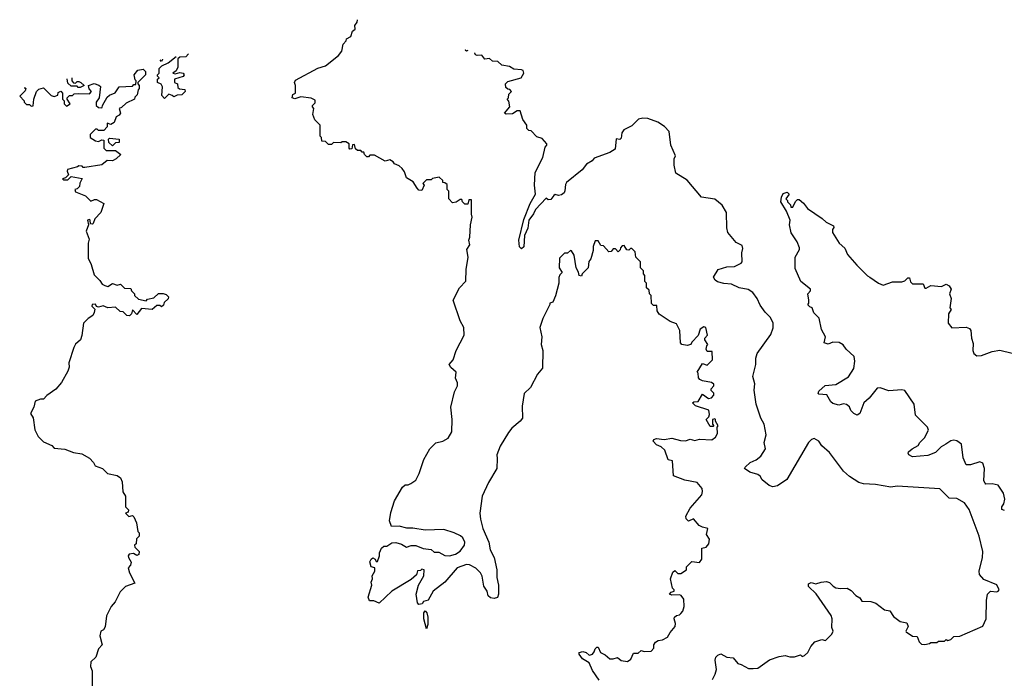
# Model space of a CAD drawing. Extents: x 2494106 to 2685573, y 758056 to 915185.
# Tile 342 of 507: x 2591710 to 2598135, y 908757 to 913054. Entities that reach past the tile are written whole.
import ezdxf

# ---------------------------------------------------------------- set-up
doc = ezdxf.new("R2010")
doc.units = 0

msp = doc.modelspace()

# ---------------------------------------------------------------- linework, layer by layer
at = {"layer": '0CON05XD'}
for points in [[(2596021.7, 910308.3), (2596055, 910306.7), (2596085, 910317.5), (2596115, 910307.5), (2596145, 910316.7), (2596226.4, 910313.6), (2596249.3, 910330.7), (2596262.5, 910355), (2596260, 910395), (2596267.5, 910405), (2596250, 910435), (2596250, 910445), (2596245, 910450), (2596230, 910445), (2596230, 910415), (2596240, 910405), (2596235, 910400), (2596215, 910400), (2596190, 910445), (2596207, 910463), (2596211.7, 910478.3), (2596206.4, 910506.4), (2596120, 910535), (2596100, 910555), (2596108.3, 910561.7), (2596136.4, 910563.6), (2596165, 910610), (2596205, 910583.3), (2596225, 910587.5), (2596240, 910605), (2596238.3, 910618.3), (2596222.5, 910635), (2596222.5, 910645), (2596240, 910665), (2596240, 910675), (2596225, 910687.5), (2596165, 910697.5), (2596147, 910707), (2596138.3, 910718.3), (2596136.7, 910746.7), (2596130, 910755), (2596165, 910810), (2596195, 910800), (2596230, 910835), (2596228.3, 910888.3), (2596195, 910890), (2596190, 910905), (2596193, 910927), (2596200, 910935), (2596180, 910965), (2596180, 910975), (2596197.5, 910995), (2596187.5, 911045), (2596175, 911050), (2596150, 911035), (2596137, 910993), (2596095, 910950), (2596090, 910935), (2596065, 910927.5), (2596030, 910935), (2596022.5, 910945), (2596017.5, 911025), (2595995, 911070), (2595953.9, 911083.9), (2595881.7, 911131.7), (2595870, 911155), (2595868.3, 911188.3), (2595845, 911190), (2595833, 911203), (2595830, 911255), (2595820, 911265), (2595818.3, 911288.3), (2595800, 911305), (2595800, 911335), (2595790, 911345), (2595790, 911385), (2595780, 911395), (2595780, 911415), (2595760, 911435), (2595760, 911475), (2595730, 911505), (2595725, 911540), (2595705, 911560), (2595695, 911560), (2595685, 911550), (2595671.7, 911551.7), (2595655, 911580), (2595641.7, 911578.3), (2595630, 911565), (2595628.3, 911551.7), (2595615, 911540), (2595598.3, 911558.3), (2595581.7, 911558.3), (2595568.3, 911541.7), (2595555, 911540), (2595518.3, 911578.3), (2595501.7, 911581.7), (2595485, 911610), (2595465, 911610), (2595452.5, 911575), (2595451.7, 911548.3), (2595437, 911493), (2595423, 911477), (2595420, 911435), (2595380, 911395), (2595375, 911380), (2595360, 911385), (2595357, 911407), (2595340, 911435), (2595327, 911517), (2595310, 911545), (2595303, 911547), (2595285, 911530), (2595265, 911530), (2595233, 911497), (2595230, 911435), (2595250, 911405), (2595235, 911390), (2595228.3, 911371.7), (2595227.5, 911335), (2595207, 911253), (2595188.3, 911211.7), (2595170, 911205), (2595170, 911195), (2595122.5, 911105), (2595103.9, 911046.1), (2595116.2, 910985), (2595112.9, 910935), (2595123.8, 910895), (2595120.5, 910779.5), (2595087.9, 910742.1), (2595043.3, 910655), (2595001.2, 910615), (2594987.7, 910532.3), (2594991.2, 910455), (2594975.7, 910434.3), (2594920.3, 910389.7), (2594899.5, 910360.5), (2594845, 910272.5), (2594824.2, 910215), (2594825, 910190), (2594824, 910125), (2594770, 910035), (2594727.5, 909945), (2594712.9, 909835), (2594716, 909795), (2594732.5, 909735), (2594770.8, 909645), (2594778.8, 909595), (2594806, 909545), (2594823.8, 909465), (2594823.3, 909415), (2594833.3, 909365), (2594833.3, 909305), (2594827.5, 909285), (2594805, 909277.5), (2594782.3, 909282.3), (2594767.5, 909295), (2594760, 909325), (2594738.3, 909358.3), (2594726.7, 909423.3), (2594716.7, 909445), (2594686.7, 909475), (2594645, 909496.7), (2594625, 909500), (2594565, 909477.5), (2594485, 909383.3), (2594407.5, 909325), (2594375, 909267.5), (2594345, 909257.5), (2594337, 909243), (2594315, 909237.5), (2594305, 909250), (2594296.7, 909305), (2594313.3, 909365), (2594346.7, 909425), (2594350, 909465), (2594335, 909470), (2594325, 909460), (2594305, 909457.5), (2594298.3, 909431.7), (2594265, 909402.5), (2594137.5, 909325), (2594055, 909247.5), (2594021.7, 909261.7), (2593993.3, 909263.3), (2593984.2, 909285.8), (2594006.7, 909365), (2594003.3, 909385), (2594012.5, 909405), (2594010, 909425), (2594027.5, 909455), (2594027, 909477), (2594003.6, 909483.6), (2593993.9, 909516.1), (2594002.5, 909535), (2594015, 909542.5), (2594030, 909535), (2594035, 909520), (2594045, 909520), (2594057.5, 909555), (2594057.5, 909575), (2594070, 909605), (2594085, 909620), (2594105, 909620), (2594138.3, 909641.7), (2594165, 909642.5), (2594201.7, 909631.7), (2594235, 909612.5), (2594265, 909622.5), (2594295, 909622.5), (2594343, 909603), (2594395, 909597.5), (2594415, 909580), (2594445, 909580), (2594485, 909558.8), (2594515, 909556.7), (2594553.9, 909566.1), (2594583.9, 909586.1), (2594613.3, 909625), (2594613.8, 909645), (2594602.3, 909672.3), (2594586.1, 909686.1), (2594545, 909706.7), (2594478.3, 909728.3), (2594355, 909723.3), (2594275, 909736.2), (2594236.4, 909736.4), (2594185, 909750), (2594135, 909747.5), (2594123.3, 909785), (2594132, 909838), (2594156.7, 909915), (2594207.5, 910005), (2594225, 910020), (2594245, 910020), (2594261.7, 910028.3), (2594295, 910050), (2594316.4, 910093.6), (2594347.5, 910185), (2594386.7, 910255), (2594426.4, 910293.6), (2594470, 910305), (2594506.4, 910323.6), (2594530, 910365), (2594532.5, 910445), (2594523.3, 910525), (2594547.5, 910625), (2594566.7, 910665), (2594566.4, 910683.6), (2594553.3, 910715), (2594557.5, 910755), (2594522.5, 910785), (2594513.3, 910805), (2594537.5, 910835), (2594557.5, 910895), (2594610, 910995), (2594607.5, 911045), (2594585, 911090), (2594537.5, 911225), (2594580, 911305), (2594621.7, 911348.3), (2594623.3, 911425), (2594636.7, 911505), (2594627.5, 911555), (2594647.5, 911585), (2594640, 911615), (2594647.5, 911635), (2594652.5, 911715), (2594662.5, 911765), (2594657.5, 911785), (2594658.3, 911878.3), (2594641.7, 911878.3), (2594635, 911850), (2594615, 911850), (2594600, 911865), (2594595, 911880), (2594585, 911880), (2594557, 911863), (2594535, 911860), (2594510, 911885), (2594510, 911935), (2594500, 911945), (2594498.3, 911978.3), (2594485, 911990), (2594471.7, 911991.7), (2594470, 912005), (2594447, 912027), (2594403, 912017), (2594395, 912010), (2594365, 912010), (2594340, 911985), (2594350, 911975), (2594335, 911940), (2594315, 911942.5), (2594303.6, 911953.6), (2594277.5, 911995), (2594235, 912022.5), (2594220.7, 912060.7), (2594205, 912082.5), (2594185, 912100), (2594155, 912112.5), (2594146.4, 912126.4), (2594125, 912140), (2594095, 912130), (2594025, 912170), (2593995, 912170), (2593985, 912160), (2593975, 912160), (2593960, 912175), (2593955, 912190), (2593945, 912190), (2593935, 912200), (2593915, 912200), (2593901.7, 912211.7), (2593895, 912240), (2593881.7, 912238.3), (2593878.3, 912211.7), (2593865, 912210), (2593860, 912215), (2593860, 912245), (2593837, 912257), (2593815, 912257.5), (2593805, 912250), (2593758.3, 912251.7), (2593745, 912240), (2593725, 912240), (2593705, 912260), (2593681.7, 912261.7), (2593680, 912285), (2593670, 912295), (2593670, 912365), (2593635, 912400), (2593622.5, 912435), (2593630, 912475), (2593620, 912485), (2593620, 912495), (2593638.3, 912511.7), (2593638.3, 912528.3), (2593611.7, 912541.7), (2593545, 912550), (2593505, 912536.7), (2593487.5, 912545), (2593492.5, 912565), (2593510, 912575), (2593510, 912625), (2593502.5, 912645), (2593510.7, 912659.3), (2593655, 912737.5), (2593705, 912752.5), (2593789.3, 912820.7), (2593811.7, 912848.3), (2593820, 912895), (2593840, 912915), (2593841.7, 912928.3), (2593870, 912945), (2593881.7, 912978.3), (2593898.3, 912991.7), (2593897.5, 913015), (2593911.7, 913038.3), (2593914.1, 913053.8)], [(2592811.5, 912831), (2592795, 912812.5), (2592755, 912810), (2592741.7, 912798.3), (2592742.5, 912745), (2592730, 912720), (2592710, 912705), (2592725, 912700), (2592755, 912710), (2592777.5, 912705), (2592782.5, 912695), (2592776.1, 912683.9), (2592720, 912665), (2592720, 912645), (2592740, 912635), (2592741.7, 912611.7), (2592753, 912603), (2592788.3, 912598.3), (2592790, 912585), (2592767, 912563), (2592738.3, 912561.7), (2592715, 912550), (2592705, 912560), (2592683, 912567), (2592655, 912540), (2592638.3, 912558.3), (2592642.5, 912615), (2592633, 912633), (2592610, 912645), (2592610, 912665), (2592620, 912675), (2592610, 912685), (2592610, 912695), (2592620, 912705), (2592620, 912735), (2592637, 912753), (2592678.3, 912771.7), (2592730.2, 912814.3)], [(2594633.7, 912851.8), (2594625, 912847.5), (2594617.5, 912855), (2594619.5, 912856.3)], [(2596231.2, 908748.8), (2596248.8, 908785), (2596256, 908815), (2596248, 908875), (2596252, 908895), (2596265, 908908.8), (2596285, 908917.5), (2596325, 908893.8), (2596365, 908890), (2596395, 908852.5), (2596417.7, 908847.7), (2596465, 908821.2), (2596495, 908820), (2596525.9, 908824.1), (2596601.7, 908878.3), (2596665, 908900), (2596705, 908906.2), (2596735, 908896.7), (2596765, 908897.5), (2596805, 908910), (2596815, 908900), (2596830, 908905), (2596852.5, 908925), (2596872.5, 908965), (2596897.5, 908995), (2596945, 909010), (2596967, 909003), (2597010, 909045), (2597017.5, 909065), (2597009.3, 909089.3), (2597011.2, 909145), (2597005, 909166.7), (2596907.5, 909307.5), (2596856.4, 909356.4), (2596856.4, 909373.6), (2596875, 909381.2), (2596905, 909372.5), (2596940, 909385), (2596975, 909388.8), (2596995, 909382.5), (2597017, 909357), (2597035, 909347.5), (2597065, 909343.3), (2597110, 909345), (2597135, 909330), (2597166.4, 909296.4), (2597193, 909283), (2597205, 909260), (2597263, 909257), (2597297, 909247), (2597353, 909203), (2597388, 909198), (2597410.7, 909160.7), (2597455, 909127.5), (2597499.3, 909119.3), (2597507.5, 909095), (2597492.5, 909065), (2597495, 909060), (2597535, 909032.5), (2597565, 909030), (2597580, 908995), (2597595, 908980), (2597615, 908977.5), (2597647, 908983), (2597655, 908990), (2597695, 908990), (2597705, 909000), (2597745, 909000), (2597755, 909010), (2597767, 909003), (2597785, 909010), (2597805, 909030), (2597845, 909032.5), (2597995, 909097.5), (2598015.4, 909145), (2598019.2, 909265), (2598026, 909305), (2598044, 909326), (2598085, 909320.8), (2598095.5, 909324.5), (2598100, 909335), (2598086.8, 909366.8), (2598001.3, 909401.3), (2597972.5, 909435), (2597970, 909455), (2597992.5, 909545), (2597994.3, 909585), (2597971.4, 909685), (2597905, 909858), (2597875, 909900.8), (2597825, 909930), (2597775, 909931.2), (2597715, 909992), (2597435, 910010), (2597395, 910004.2), (2597295, 910021.4), (2597215, 910025.6), (2597186.2, 910035), (2597125, 910074.4), (2597085, 910109.4), (2596995, 910230), (2596945, 910273.8), (2596923.8, 910305), (2596895, 910321.4), (2596876.2, 910315), (2596858, 910295), (2596715.6, 910054.4), (2596655, 910013.3), (2596625, 910006.7), (2596600, 910015), (2596555, 910052.5), (2596542.5, 910075), (2596525.9, 910085.9), (2596475, 910101.2), (2596440, 910125), (2596443.3, 910135), (2596476.7, 910165), (2596515, 910182), (2596545, 910206.7), (2596576.7, 910255), (2596568, 910295), (2596580, 910345), (2596568.6, 910415), (2596546, 910455), (2596516.2, 910545), (2596502.7, 910637.3), (2596507.7, 910677.7), (2596494, 910725), (2596512.5, 910805), (2596512.9, 910845), (2596522.9, 910875), (2596610.3, 910999.7), (2596626.7, 911043.3), (2596626.9, 911075), (2596609.8, 911109.8), (2596574.3, 911145), (2596542, 911192), (2596522, 911235), (2596493.3, 911275), (2596463.9, 911293.9), (2596405, 911304), (2596355, 911327.5), (2596305, 911332), (2596264.1, 911344.1), (2596247.5, 911355), (2596237.5, 911375), (2596267.5, 911425), (2596325, 911440.8), (2596375, 911444.2), (2596416.7, 911465), (2596423.8, 911475), (2596422.3, 911532.3), (2596428.8, 911561.2), (2596425, 911580), (2596385, 911600), (2596331.4, 911665), (2596324.4, 911695), (2596322.5, 911795), (2596293.4, 911843.4), (2596245, 911882.5), (2596158.8, 911895), (2596065, 912007.5), (2595991.7, 912051.7), (2595980, 912105), (2595980, 912145), (2595990, 912165), (2595958, 912235), (2595948, 912325), (2595916.8, 912356.8), (2595873.8, 912385), (2595809.2, 912409.2), (2595775, 912412.2), (2595748.8, 912405), (2595705, 912361.2), (2595652.5, 912335), (2595640, 912315), (2595635, 912280), (2595625, 912272.5), (2595603, 912277), (2595595, 912210), (2595561.7, 912188.3), (2595459.3, 912150.7), (2595446.4, 912133.6), (2595408.3, 912111.7), (2595381.2, 912075), (2595278.3, 911991.7), (2595270.8, 911979.2), (2595267.5, 911937.5), (2595262.5, 911925), (2595245, 911910.8), (2595226.4, 911906.4), (2595205, 911912.5), (2595195, 911907.5), (2595175, 911880), (2595158.3, 911878.3), (2595145, 911890), (2595075, 911815.7), (2595062.7, 911787.3), (2595032.5, 911745), (2595025.3, 911694.7), (2595004.4, 911645.6), (2594998.7, 911571.3), (2594985, 911558.6), (2594971.8, 911571.8), (2594966.4, 911615), (2594998.9, 911751.1), (2595040, 911855), (2595076.2, 911915), (2595068.8, 911975), (2595073.9, 912056.1), (2595122.5, 912155), (2595138.3, 912221.7), (2595150, 912235), (2595150, 912245), (2595118.3, 912278.3), (2595085, 912290), (2595048.3, 912328.3), (2595031.7, 912331.7), (2595020, 912345), (2595020, 912365), (2594993, 912403), (2594975, 912460), (2594955, 912460), (2594925, 912440), (2594885, 912437.5), (2594873, 912443), (2594907.5, 912485), (2594901.7, 912521.7), (2594890, 912535), (2594900, 912545), (2594901.7, 912568.3), (2594920, 912585), (2594908.3, 912598.3), (2594895, 912600), (2594881.7, 912611.7), (2594880, 912635), (2594895, 912650), (2594982.5, 912675), (2595000, 912705), (2594995, 912722.5), (2594983.3, 912726.7), (2594935, 912731.2), (2594905, 912748), (2594855, 912758), (2594830.7, 912780.7), (2594795, 912784), (2594775, 912800), (2594745, 912795.8), (2594725.1, 912822.7), (2594695, 912820.8), (2594683.8, 912825), (2594678.8, 912835), (2594680.2, 912837)], [(2592641.7, 912796), (2592642.5, 912795), (2592635, 912780), (2592625.9, 912792.8)], [(2591739.1, 912610), (2591745, 912610), (2591750, 912605), (2591745, 912590), (2591710, 912555), (2591740, 912525), (2591740, 912515), (2591755, 912500), (2591775, 912500), (2591785, 912490), (2591798.3, 912491.7), (2591802.5, 912535), (2591820, 912585), (2591835, 912600), (2591865, 912610), (2591915, 912560), (2591935, 912552.5), (2591958.3, 912561.7), (2591961.7, 912578.3), (2591978.3, 912588.3), (2591990, 912575), (2591990, 912535), (2592000, 912525), (2592000, 912505), (2592015, 912490), (2592040, 912505), (2592020, 912535), (2592020, 912545), (2592035, 912560), (2592055, 912560), (2592065, 912570), (2592095, 912572.5), (2592165, 912570), (2592177.5, 912585), (2592163, 912603), (2592160, 912625), (2592195, 912637.5), (2592227, 912627), (2592237, 912617), (2592227.5, 912545), (2592210, 912515), (2592210, 912495), (2592225, 912480), (2592241.7, 912478.3), (2592248.3, 912481.7), (2592250, 912495), (2592280.7, 912549.3), (2592295, 912562.5), (2592333, 912577), (2592360, 912615), (2592445, 912620), (2592455, 912630), (2592468.3, 912631.7), (2592470, 912655), (2592462.5, 912662.5), (2592457.5, 912695), (2592480, 912725), (2592515, 912730), (2592530, 912715), (2592530, 912695), (2592480, 912645), (2592480, 912635), (2592490, 912625), (2592490, 912605), (2592483, 912597), (2592477, 912563), (2592461.7, 912548.3), (2592460, 912535), (2592405, 912510), (2592375, 912480), (2592360, 912475), (2592367.5, 912445), (2592359.3, 912430.7), (2592340, 912420), (2592326.4, 912383.6), (2592305, 912370), (2592281.7, 912378.3), (2592280, 912355), (2592258.3, 912331.7), (2592225, 912330), (2592215, 912340), (2592205, 912340), (2592170, 912305), (2592170, 912285), (2592205, 912262.5), (2592225, 912260), (2592245, 912270), (2592258.3, 912268.3), (2592260, 912215), (2592275, 912200), (2592335, 912200), (2592370, 912175), (2592340, 912145), (2592315, 912132.5), (2592280, 912135), (2592245, 912107.5), (2592135, 912090), (2592125, 912090), (2592118.3, 912098.3), (2592095, 912100), (2592087, 912093), (2592023, 912077), (2592020, 912065), (2592028.3, 912041.7), (2592008.3, 912021.7), (2591990, 912015), (2591995, 912010), (2592025, 912010), (2592045, 912030), (2592118.3, 912018.3), (2592103, 911987), (2592100, 911965), (2592085, 911950), (2592070, 911945), (2592075, 911930), (2592140, 911905), (2592175, 911870), (2592198.3, 911881.7), (2592211.7, 911881.7), (2592260, 911855), (2592240, 911795), (2592200, 911755), (2592190, 911725), (2592185, 911720), (2592171.7, 911721.7), (2592170, 911745), (2592165, 911750), (2592152.5, 911745), (2592160, 911715), (2592143.3, 911675), (2592163, 911623), (2592156.7, 911595), (2592157, 911497), (2592177, 911457), (2592195, 911390), (2592233, 911353), (2592248.3, 911328.3), (2592265, 911318.8), (2592285, 911312.5), (2592315, 911332.5), (2592345, 911322.5), (2592367.5, 911327.5), (2592393, 911303), (2592435, 911300), (2592440, 911285), (2592460, 911265), (2592460, 911255), (2592485, 911230), (2592535, 911220), (2592545, 911230), (2592585, 911240), (2592615, 911267.5), (2592647, 911267), (2592665, 911260), (2592680, 911245), (2592678.3, 911231.7), (2592651.7, 911208.3), (2592648.3, 911191.7), (2592635, 911180), (2592625, 911190), (2592605, 911190), (2592575, 911162.5), (2592505, 911170), (2592475, 911130), (2592445, 911160), (2592440, 911135), (2592427.5, 911122.5), (2592410, 911125), (2592385, 911147.5), (2592365, 911150), (2592335, 911178.8), (2592285, 911173.8), (2592255, 911187.5), (2592225, 911177.5), (2592211.7, 911181.7), (2592205, 911197.5), (2592183.6, 911196.4), (2592180, 911185), (2592200, 911165), (2592197, 911143), (2592187.5, 911125), (2592157.5, 911105), (2592126.4, 911073.6), (2592116.4, 910993.6), (2592106.7, 910965), (2592073.6, 910936.4), (2592062.5, 910915), (2592030, 910815), (2592033, 910787), (2592025, 910760), (2591983.6, 910686.4), (2591945, 910642.5), (2591887, 910603), (2591865, 910577.5), (2591845, 910577.5), (2591810, 910565), (2591803.3, 910525), (2591780, 910485), (2591797, 910457), (2591808.3, 910378.3), (2591830, 910335), (2591865, 910300), (2591920, 910275), (2591935, 910257.5), (2592005, 910252.5), (2592060.7, 910230.7), (2592115, 910222.5), (2592165, 910192.5), (2592192.5, 910165), (2592203.3, 910143.3), (2592250, 910125), (2592283, 910093), (2592345, 910080), (2592366.7, 910065), (2592379.3, 910039.3), (2592383, 909973), (2592400, 909945), (2592400, 909875), (2592420, 909855), (2592418.3, 909841.7), (2592400, 909835), (2592423, 909813), (2592445, 909820), (2592455, 909810), (2592471.7, 909771.7), (2592480, 909715), (2592490, 909705), (2592490, 909685), (2592473, 909667), (2592470, 909635), (2592460, 909625), (2592461.7, 909611.7), (2592490, 909585), (2592487.5, 909565), (2592475, 909557.5), (2592451.7, 909571.7), (2592423.6, 909566.4), (2592417.5, 909555), (2592420, 909545), (2592437.5, 909515), (2592432.5, 909495), (2592418.3, 909478.3), (2592426.2, 909445), (2592461.7, 909378.3), (2592400, 909355), (2592365, 909320), (2592332.5, 909255), (2592307.5, 909225), (2592277.5, 909165), (2592267, 909093), (2592256.4, 909073.6), (2592240, 909065), (2592232.5, 909035), (2592247.5, 908975), (2592225, 908950), (2592206.7, 908895), (2592173.8, 908865), (2592171.2, 908835), (2592183.3, 908805), (2592180, 908575)], [(2592050, 912674.1), (2592050, 912655), (2592061.7, 912641.7), (2592075, 912640), (2592085, 912650), (2592095, 912650), (2592110, 912645), (2592130, 912625), (2592105, 912612.5), (2592092.5, 912612.5), (2592085, 912620), (2592045, 912620), (2592025, 912640), (2592019.1, 912667.7)], [(2592315, 912230), (2592291.7, 912251.7), (2592290, 912275), (2592295, 912280), (2592360, 912275), (2592358.3, 912251.7), (2592335, 912250), (2592315, 912230)], [(2597753.3, 910285), (2597723.2, 910266.8), (2597685, 910229.2), (2597635, 910210), (2597535, 910202.5), (2597512.5, 910215), (2597506.7, 910225), (2597510, 910235), (2597533.3, 910255), (2597572.5, 910275), (2597583.8, 910295), (2597613.8, 910325), (2597640.8, 910375), (2597633.8, 910395), (2597555, 910473.3), (2597545.6, 910545), (2597485, 910635.7), (2597465, 910640), (2597381.7, 910631.7), (2597325, 910651.2), (2597305, 910650), (2597252.5, 910585), (2597217.5, 910555), (2597192.5, 910485), (2597175, 910473.3), (2597152.5, 910485), (2597134.2, 910504.2), (2597125, 910527.5), (2597105, 910543.3), (2597085, 910546.7), (2597055, 910538.8), (2597015, 910550), (2597001.7, 910561.7), (2596977, 910607), (2596925, 910610), (2596920, 910615), (2596925, 910630), (2596965, 910667.5), (2597035, 910673.8), (2597117.1, 910722.9), (2597152.3, 910777.7), (2597160, 910825), (2597155, 910857.5), (2597103.3, 910905), (2597083, 910933), (2597057, 910947), (2597015, 910950), (2596985, 910937.5), (2596960, 910945), (2596967.5, 910985), (2596942.7, 911032.7), (2596927, 911107), (2596891.7, 911141.7), (2596880, 911175), (2596865, 911180), (2596853, 911193), (2596860, 911205), (2596860, 911225), (2596852.5, 911265), (2596870, 911285), (2596870, 911295), (2596807.5, 911345), (2596770.7, 911430.7), (2596770, 911505), (2596797.5, 911555), (2596797.5, 911565), (2596782.5, 911605), (2596743, 911663), (2596732.5, 911715), (2596737.5, 911745), (2596713.8, 911803.8), (2596677.5, 911865), (2596680, 911895), (2596690.7, 911919.3), (2596717.5, 911927.5), (2596730, 911915), (2596710, 911885), (2596720, 911875), (2596720, 911865), (2596740, 911845), (2596741.7, 911831.7), (2596755, 911830), (2596771.7, 911868.3), (2596785, 911880), (2596795, 911880), (2596825, 911857.5), (2596851.2, 911821.2), (2596946.8, 911756.8), (2596972.7, 911732.7), (2597019.3, 911709.3), (2597021.7, 911698.3), (2597012.5, 911685), (2597012.5, 911665), (2597057.5, 911595), (2597093, 911563), (2597111.2, 911521.2), (2597171.3, 911451.3), (2597242.3, 911382.3), (2597257.5, 911375), (2597313.9, 911333.9), (2597345, 911322.5), (2597405, 911342.5), (2597467, 911343), (2597485, 911350), (2597505, 911370), (2597515, 911370), (2597523, 911343), (2597535, 911330), (2597605, 911330), (2597615, 911302.5), (2597625, 911302.5), (2597655, 911320), (2597725, 911312.5), (2597755, 911327.5), (2597775, 911317.5), (2597787.5, 911295), (2597777.5, 911265), (2597787.5, 911235), (2597780, 911175), (2597787.5, 911162.5), (2597770, 911135), (2597767.5, 911075), (2597793, 911043), (2597885, 911047.5), (2597908.3, 911038.3), (2597916.4, 911026.4), (2597920, 910975), (2597930.7, 910940.7), (2597930, 910895), (2597936.7, 910875), (2597955, 910861.2), (2597985, 910863.3), (2598055, 910888.8), (2598105, 910896.7), (2598185, 910878.8)], [(2595490, 908745), (2595447.5, 908807.5), (2595425, 908857.5), (2595382.5, 908885), (2595360, 908915), (2595360, 908925), (2595385, 908932.5), (2595406.1, 908926.1), (2595425, 908907.5), (2595435, 908910), (2595447.5, 908915), (2595459.3, 908930.7), (2595465, 908950), (2595475, 908960), (2595485, 908960), (2595500, 908925), (2595530.7, 908910.7), (2595560, 908885), (2595583, 908883), (2595611.7, 908891.7), (2595635, 908872.5), (2595675, 908867.5), (2595698.3, 908881.7), (2595715, 908920), (2595745, 908920), (2595765, 908937.5), (2595785, 908932.5), (2595830, 908935), (2595847, 908953), (2595847.5, 908975), (2595858.3, 908991.7), (2595875, 909003.3), (2595905, 909007.5), (2595937.5, 909025), (2595953.9, 909056.1), (2595986.7, 909095), (2595990, 909115), (2595980, 909145), (2595982.5, 909155), (2595995, 909167.5), (2596015, 909170), (2596025, 909180), (2596036.7, 909195), (2596046.7, 909225), (2596042.5, 909272.5), (2596026.4, 909296.4), (2596015, 909302.5), (2595965, 909300), (2595950, 909305), (2595961.7, 909318.3), (2595980, 909325), (2595980, 909335), (2595970, 909345), (2595957.5, 909405), (2595971.7, 909448.3), (2595985, 909460), (2596005, 909440), (2596025, 909440), (2596060, 909465), (2596060, 909485), (2596095, 909520), (2596145, 909512.5), (2596160, 909535), (2596160, 909605), (2596188.3, 909611.7), (2596207.5, 909635), (2596210, 909665), (2596192.5, 909695), (2596200, 909735), (2596165, 909742.5), (2596143.9, 909753.9), (2596107, 909797), (2596075, 909782.5), (2596058.3, 909798.3), (2596057.5, 909815), (2596083.8, 909866.2), (2596160, 909955), (2596166.2, 909975), (2596162.5, 909995), (2596130, 910035), (2596050.7, 910050.7), (2595977, 910077), (2595970, 910175), (2595941.7, 910181.7), (2595918.8, 910245), (2595895, 910268), (2595865, 910280), (2595842.5, 910305), (2595847.5, 910315), (2595865, 910321.2), (2595915, 910315.7), (2595965, 910323.8), (2596021.7, 910308.3)], [(2598135, 909852), (2598118.8, 909858.8), (2598118.8, 909875), (2598131.2, 909895), (2598138, 909925), (2598129.2, 909965), (2598095, 910018), (2598055, 910025.8), (2598015, 910024), (2598009.5, 910029.5), (2598002, 910045), (2598005.6, 910125), (2597995, 910160), (2597975, 910170), (2597915, 910150), (2597885, 910150), (2597865.8, 910195), (2597856.2, 910285), (2597825, 910305.8), (2597805, 910310), (2597785, 910305.8), (2597753.3, 910285)], [(2594365, 909080), (2594346.2, 909145), (2594346.4, 909183.6), (2594355, 909196.7), (2594366.2, 909185), (2594373.8, 909155), (2594373, 909107), (2594365, 909080)]]:
    msp.add_lwpolyline(points, dxfattribs=at)

doc.saveas('drawing.dxf')
